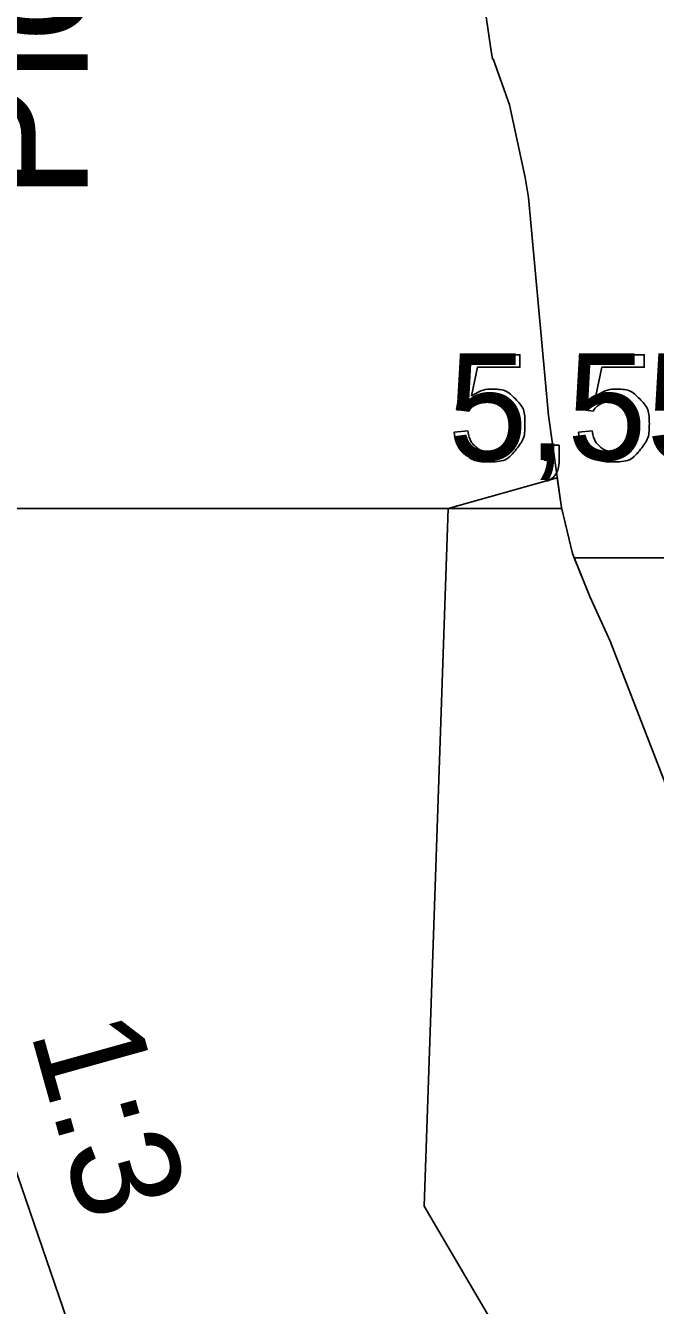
# Model space of a CAD drawing. Extents: x 700746 to 706058, y 6570320 to 6580460.
# Drawn here: x 704714.6 to 704747.6, y 6576371.5 to 6576438.7 of the extents above; entities that cross this region are included whole.
import ezdxf

# ---------------------------------------------------------------- set-up
doc = ezdxf.new("R2010")
doc.units = 0
for name, color, linetype in [('Default', 7, 'Continuous'), ('GEOLPUNKT', 7, 'Continuous'), ('Plokid', 7, 'Continuous'), ('Täide', 7, 'Continuous'), ('vahekiht', 7, 'Continuous'), ('VEEKOGU', 7, 'Continuous')]:
    doc.layers.add(name, color=color, linetype=linetype)

msp = doc.modelspace()

# ---------------------------------------------------------------- linework, layer by layer
at = {"layer": 'Default'}
msp.add_lwpolyline([(704737.466, 6576448.069), (704739.002, 6576437.492), (704739.087, 6576436.954), (704739.134, 6576436.962), (704739.98, 6576434.544), (704740.797, 6576430.737), (704740.985, 6576429.684), (704742.035, 6576418.241), (704742.704, 6576413.425), (704743.291, 6576410.994), (704744.197, 6576408.754), (704745.266, 6576406.398), (704751.195, 6576391.1), (704751.626, 6576390.272), (704751.875, 6576389.752), (704756.192, 6576383.218), (704758.257, 6576378.346), (704763.361, 6576374.178), (704766.329, 6576372.597), (704774.092, 6576375.241), (704775.917, 6576376.062), (704776.401, 6576374.576), (704784.394, 6576354.71)], dxfattribs=at)
at = {"layer": 'GEOLPUNKT'}
for points in [[(704737.85, 6576418.472), (704737.206, 6576418.557), (704737.748, 6576421.434), (704740.531, 6576421.434), (704740.531, 6576420.776), (704738.297, 6576420.776), (704737.996, 6576419.273)], [(704744.372, 6576418.472), (704743.728, 6576418.557), (704744.27, 6576421.434), (704747.053, 6576421.434), (704747.053, 6576420.776), (704744.819, 6576420.776), (704744.518, 6576419.273)], [(704737.082, 6576417.375), (704737.803, 6576417.434)], [(704743.604, 6576417.375), (704744.325, 6576417.434)], [(704741.803, 6576415.906), (704741.803, 6576416.687), (704742.584, 6576416.687), (704742.584, 6576415.906)], [(704742.191, 6576415.906), (704741.803, 6576415.906)], [(704741.948, 6576414.797), (704741.756, 6576415.091)]]:
    msp.add_lwpolyline(points, dxfattribs=at)
for points in [[(704737.996, 6576419.273), (704738.5, 6576419.624), (704739.054, 6576419.624), (704739.787, 6576419.624), (704740.291, 6576419.116), (704740.796, 6576418.607), (704740.796, 6576417.808), (704740.796, 6576417.047), (704740.352, 6576416.493), (704739.814, 6576415.812), (704738.882, 6576415.812), (704738.117, 6576415.812), (704737.634, 6576416.24), (704737.151, 6576416.668), (704737.082, 6576417.375)], [(704744.518, 6576419.273), (704745.022, 6576419.624), (704745.576, 6576419.624), (704746.309, 6576419.624), (704746.813, 6576419.116), (704747.318, 6576418.607), (704747.318, 6576417.808), (704747.318, 6576417.047), (704746.874, 6576416.493), (704746.336, 6576415.812), (704745.404, 6576415.812), (704744.639, 6576415.812), (704744.156, 6576416.24), (704743.673, 6576416.668), (704743.604, 6576417.375)], [(704737.803, 6576417.434), (704737.884, 6576416.907), (704738.175, 6576416.641), (704738.466, 6576416.376), (704738.881, 6576416.376), (704739.381, 6576416.376), (704739.723, 6576416.751), (704740.066, 6576417.126), (704740.066, 6576417.747), (704740.066, 6576418.336), (704739.737, 6576418.677), (704739.408, 6576419.018), (704738.87, 6576419.018), (704738.536, 6576419.018), (704738.269, 6576418.866), (704738.003, 6576418.714), (704737.85, 6576418.472)], [(704744.325, 6576417.434), (704744.406, 6576416.907), (704744.697, 6576416.641), (704744.988, 6576416.376), (704745.403, 6576416.376), (704745.903, 6576416.376), (704746.245, 6576416.751), (704746.588, 6576417.126), (704746.588, 6576417.747), (704746.588, 6576418.336), (704746.259, 6576418.677), (704745.93, 6576419.018), (704745.392, 6576419.018), (704745.058, 6576419.018), (704744.791, 6576418.866), (704744.525, 6576418.714), (704744.372, 6576418.472)], [(704741.756, 6576415.091), (704741.974, 6576415.187), (704742.077, 6576415.372), (704742.18, 6576415.558), (704742.191, 6576415.906)], [(704742.584, 6576415.906), (704742.584, 6576415.474), (704742.432, 6576415.208), (704742.279, 6576414.942), (704741.948, 6576414.797)]]:
    msp.add_open_spline(points, degree=3, dxfattribs=at)
at = {"layer": 'Plokid'}
msp.add_line((704688.991, 6576413.372), (704742.711, 6576413.372), dxfattribs=at)
msp.add_lwpolyline([(704737.466, 6576448.069), (704739.002, 6576437.492), (704739.087, 6576436.954), (704739.134, 6576436.962), (704739.98, 6576434.544), (704740.797, 6576430.737), (704740.985, 6576429.684), (704742.035, 6576418.241), (704742.704, 6576413.425), (704743.291, 6576410.994), (704744.197, 6576408.754), (704745.266, 6576406.398), (704751.195, 6576391.1), (704751.626, 6576390.272), (704751.875, 6576389.752), (704756.192, 6576383.218), (704758.257, 6576378.346), (704763.361, 6576374.178), (704766.329, 6576372.597), (704774.092, 6576375.241), (704775.917, 6576376.062), (704776.401, 6576374.576), (704784.394, 6576354.71)], dxfattribs=at)
at = {"layer": 'Täide'}
for points in [[(704784.394, 6576354.71), (704776.401, 6576374.576), (704775.917, 6576376.062), (704774.092, 6576375.241), (704766.329, 6576372.597), (704763.361, 6576374.178), (704758.257, 6576378.346), (704756.192, 6576383.218), (704751.875, 6576389.752), (704751.626, 6576390.272), (704751.195, 6576391.1), (704745.266, 6576406.398), (704744.197, 6576408.754), (704743.291, 6576410.994), (704742.704, 6576413.425), (704742.035, 6576418.241), (704740.985, 6576429.684), (704740.797, 6576430.737), (704739.98, 6576434.544), (704739.134, 6576436.962), (704739.087, 6576436.954), (704739.002, 6576437.492), (704737.466, 6576448.069)], [(704742.488, 6576414.981), (704736.775, 6576413.372), (704735.503, 6576376.751), (704748.202, 6576355.111), (704756.192, 6576347.342), (704764.6, 6576351.168), (704773.583, 6576368.847), (704773.636, 6576375.086)], [(704766.329, 6576372.597), (704763.361, 6576374.178), (704758.257, 6576378.346), (704756.192, 6576383.218), (704751.875, 6576389.752), (704751.626, 6576390.272), (704751.195, 6576391.1), (704745.266, 6576406.398), (704744.197, 6576408.754), (704743.291, 6576410.994), (704742.704, 6576413.425), (704742.488, 6576414.981)]]:
    msp.add_lwpolyline(points, dxfattribs=at)
at = {"layer": 'vahekiht'}
msp.add_lwpolyline([(704685.24, 6576555.15), (704702.088, 6576413.658), (704744.197, 6576290.693)], dxfattribs=at)
at = {"layer": 'VEEKOGU'}
for p, q in [((704743.38, 6576410.772), (704744.197, 6576408.754)), ((704929.138, 6576410.772), (704743.38, 6576410.772))]:
    msp.add_line(p, q, dxfattribs=at)
msp.add_lwpolyline([(704744.197, 6576408.754), (704745.266, 6576406.398), (704751.195, 6576391.1), (704751.626, 6576390.272)], dxfattribs=at)

# ---------------------------------------------------------------- texts
at = {"layer": 'GEOLPUNKT'}
msp.add_text('5,55', height=5.6, dxfattribs=at).set_placement((704736.758, 6576415.906))
msp.add_text('1:3', height=5.7, rotation=285.60601, dxfattribs=at).set_placement((704714.838, 6576385.909))
at = {"layer": 'Plokid'}
msp.add_text('Plokk 4 aT', height=7, rotation=90, dxfattribs=at).set_placement((704717.857, 6576429.505))

doc.saveas('drawing.dxf')
